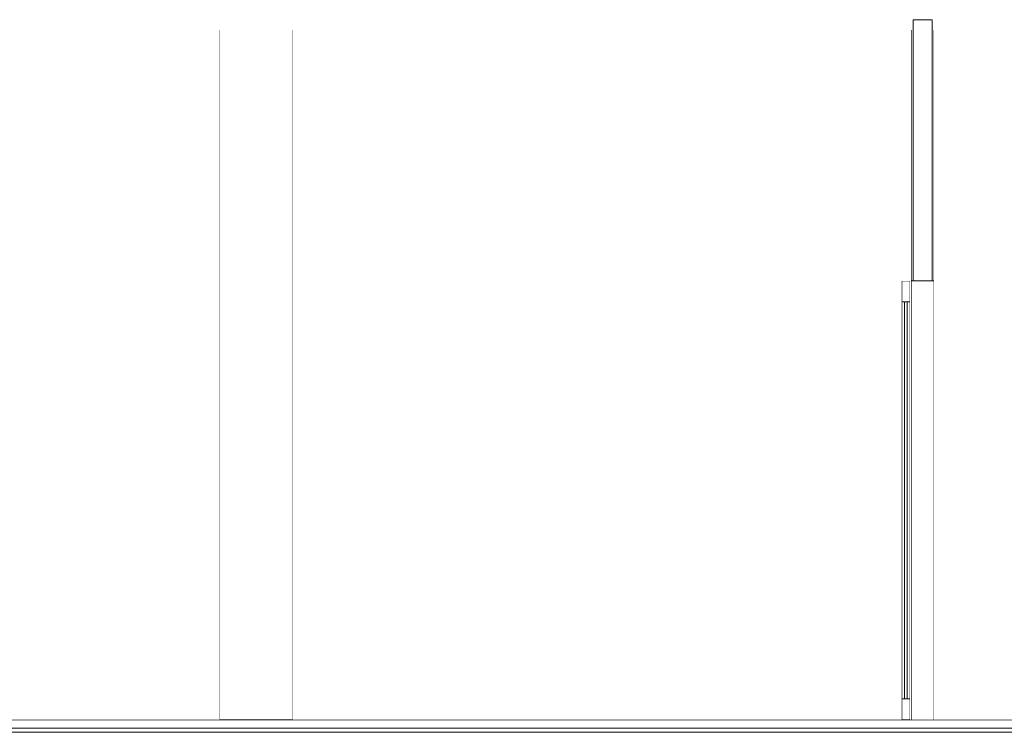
# Model space of a CAD drawing. Header units: millimetres. Extents: x -30280 to 309309, y -17460 to 4378.
# Tile 709 of 1056: x 241952 to 246664, y -9870 to -6460. Entities that reach past the tile are written whole.
import ezdxf

# ---------------------------------------------------------------- set-up
doc = ezdxf.new("R2010")
doc.units = ezdxf.units.MM
doc.header["$MEASUREMENT"] = 0
doc.linetypes.add('Wipeout_Contour', pattern=[1000, 0, -1000])
for name, color, linetype in [('10_ESTR_Fotjats', 7, 'Continuous'), ('10_ESTR_Pilars', 7, 'Continuous'), ('12_FAÇ_Façana', 7, 'Continuous'), ('Puertas Archicad', 7, 'Continuous')]:
    doc.layers.add(name, color=color, linetype=linetype)
for name, color, linetype, lineweight in [('10_ESTR_Fotjats_Pluma_Nº__1', 7, 'Continuous', 5), ('10_ESTR_Pilars_Pluma_Nº__88', 7, 'Continuous', 5), ('12_FAÇ_Façana_Pluma_Nº__7', 7, 'Continuous', 5), ('Puertas Archicad_Pluma_Nº__1', 7, 'Continuous', 5), ('Puertas Archicad_Pluma_Nº__47', 7, 'Continuous', 20)]:
    doc.layers.add(name, color=color, linetype=linetype, lineweight=lineweight)
doc.layers.add('Puertas Archicad_Pluma_Nº__3', color=7, linetype='Continuous', lineweight=5, true_color=0xa4a4a4)
doc.layers.add('Puertas Archicad_Pluma_Nº__43', color=7, linetype='Continuous', lineweight=5, true_color=0xa4a4a6)

# ---------------------------------------------------------------- blocks, each defined once
blk = doc.blocks.new('Elem Sección_487_6', base_point=(235890.6, -13460))
at = {"color": 254, "linetype": 'Wipeout_Contour', "lineweight": 0, "ltscale": 972903.974013}
blk.add_wipeout([(242908.5, -6510), (242908.5, -9810), (243258.5, -9810), (243258.5, -6510)], dxfattribs=at).dxf.layer = '10_ESTR_Pilars'
at = {"layer": '10_ESTR_Pilars_Pluma_Nº__88', "color": 7, "linetype": 'Continuous', "lineweight": 5}
for p, q in [((242908.5, -9810), (242908.5, -6510)), ((243258.5, -9810), (243258.5, -6510))]:
    blk.add_line(p, q, dxfattribs=at)
blk = doc.blocks.new('Elem Sección_495_6', base_point=(235890.6, -13460))
at = {"layer": '10_ESTR_Fotjats_Pluma_Nº__1', "color": 7, "linetype": 'Continuous', "lineweight": 5}
for p, q in [((260735.6, -9850), (227981.8, -9850)), ((260735.6, -9870), (227981.8, -9870))]:
    blk.add_line(p, q, dxfattribs=at)
at = {"layer": '10_ESTR_Fotjats_Pluma_Nº__1', "color": 7, "linetype": 'Continuous', "lineweight": 5, "flags": 128}
blk.add_lwpolyline([(260735.6, -9810), (259818.3, -9810), (259778.3, -9810), (251651.7, -9810), (251611.7, -9810), (246213.5, -9810), (246173.5, -9810), (239684.5, -9810), (239644.5, -9810), (239528.9, -9810)], dxfattribs=at)
blk = doc.blocks.new('Elem Sección_509_6', base_point=(235890.6, -13460))
at = {"layer": '12_FAÇ_Façana_Pluma_Nº__7', "color": 7, "linetype": 'Continuous', "lineweight": 5}
blk.add_line((246318.5, -6460), (246228.5, -6460), dxfattribs=at)
at = {"color": 254, "linetype": 'Wipeout_Contour', "lineweight": 0, "ltscale": 1478663.469153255}
blk.add_wipeout([(246218.5, -7710), (246218.5, -9810), (246228.5, -9810), (246318.5, -9810), (246328.5, -9810), (246328.5, -7710)], dxfattribs=at).dxf.layer = '12_FAÇ_Façana'
at = {"layer": '12_FAÇ_Façana_Pluma_Nº__7', "color": 7, "linetype": 'Continuous', "lineweight": 5}
for p, q in [((246218.5, -6510), (246218.5, -7710)), ((246328.5, -6510), (246328.5, -7710))]:
    blk.add_line(p, q, dxfattribs=at)
at = {"layer": '12_FAÇ_Façana_Pluma_Nº__7', "color": 7, "linetype": 'Continuous', "lineweight": 5, "flags": 128}
for points in [[(246228.5, -6460), (246228.5, -6510), (246228.5, -7710)], [(246318.5, -6460), (246318.5, -6510), (246318.5, -7710)], [(246328.5, -7710), (246318.5, -7710), (246228.5, -7710), (246218.5, -7710)]]:
    blk.add_lwpolyline(points, dxfattribs=at)
blk = doc.blocks.new('Elem Sección_510_6', base_point=(235890.6, -13460))
at = {"layer": 'Puertas Archicad_Pluma_Nº__1', "color": 7, "linetype": 'Continuous', "lineweight": 5}
blk.add_line((246213.5, -7710), (246173.5, -7710), dxfattribs=at)
at = {"layer": 'Puertas Archicad_Pluma_Nº__47', "color": 7, "linetype": 'Continuous', "lineweight": 20}
blk.add_line((246328.5, -7710), (246328.5, -9810), dxfattribs=at)
at = {"color": 254, "linetype": 'Wipeout_Contour', "lineweight": 0, "ltscale": 985404.436935}
blk.add_wipeout([(246173.5, -9710), (246213.5, -9710), (246213.5, -7810), (246173.5, -7810)], dxfattribs=at).dxf.layer = 'Puertas Archicad'
at = {"layer": 'Puertas Archicad_Pluma_Nº__1', "color": 7, "linetype": 'Continuous', "lineweight": 5}
for p, q in [((246173.5, -7710), (246173.5, -7810)), ((246213.5, -7710), (246213.5, -7810)), ((246213.5, -7810), (246173.5, -7810)), ((246173.5, -9710), (246173.5, -9810)), ((246213.5, -9710), (246173.5, -9710)), ((246213.5, -9710), (246213.5, -9810))]:
    blk.add_line(p, q, dxfattribs=at)
at = {"layer": 'Puertas Archicad_Pluma_Nº__3', "color": 253, "linetype": 'Continuous', "lineweight": 5, "true_color": 0xa4a4a4}
for p, q in [((246173.5, -9710), (246173.5, -7810)), ((246213.5, -9710), (246213.5, -7810)), ((246173.4, -8760), (246173.4, -8725)), ((246173.4, -8760), (246173.4, -8795)), ((246213.6, -8760), (246213.6, -8725)), ((246213.6, -8760), (246213.6, -8795))]:
    blk.add_line(p, q, dxfattribs=at)
at = {"layer": 'Puertas Archicad_Pluma_Nº__43', "color": 253, "linetype": 'Continuous', "lineweight": 5, "true_color": 0xa4a4a6}
for p, q in [((246187.5, -7810), (246187.5, -9710)), ((246199.5, -9710), (246199.5, -7810))]:
    blk.add_line(p, q, dxfattribs=at)
at = {"layer": 'Puertas Archicad_Pluma_Nº__47', "color": 7, "linetype": 'Continuous', "lineweight": 20}
blk.add_line((246218.5, -9810), (246218.5, -7710), dxfattribs=at)
blk = doc.blocks.new('Elem Sección_517_6', base_point=(235890.6, -13460))
at = {"color": 254, "linetype": 'Wipeout_Contour', "lineweight": 0, "ltscale": 1995993.937374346}
blk.add_wipeout([(246328.5, -9810), (248891.1, -9810), (248891.1, -7710), (250691.1, -7710), (250691.1, -9810), (251496.7, -9810), (251496.7, -6510), (246328.5, -6510)], dxfattribs=at).dxf.layer = '12_FAÇ_Façana'
blk = doc.blocks.new('Elem Sección_520_6', base_point=(235890.6, -13460))
at = {"color": 254, "linetype": 'Wipeout_Contour', "lineweight": 0, "ltscale": 2404563.913676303}
blk.add_wipeout([(239639.5, -9810), (239644.5, -9810), (239644.5, -7810), (239644.5, -7710), (239684.5, -7710), (239684.5, -7810), (239684.5, -9810), (242908.5, -9810), (242908.5, -6510), (239639.5, -6510)], dxfattribs=at).dxf.layer = '12_FAÇ_Façana'
at = {"color": 254, "linetype": 'Wipeout_Contour', "lineweight": 0, "ltscale": 2457693.09656181}
blk.add_wipeout([(246218.5, -6510), (243258.5, -6510), (243258.5, -9810), (246173.5, -9810), (246173.5, -9710), (246173.5, -7710), (246213.5, -7710), (246213.5, -9710), (246213.5, -9810), (246218.5, -9810)], dxfattribs=at).dxf.layer = '12_FAÇ_Façana'

msp = doc.modelspace()

# ---------------------------------------------------------------- block references
at = {"layer": '10_ESTR_Pilars', "lineweight": 0}
msp.add_blockref('Elem Sección_487_6', (235890.6, -13460), dxfattribs=at)

# ---------------------------------------------------------------- next in the draw order: block references
at = {"layer": '10_ESTR_Fotjats', "lineweight": 0}
msp.add_blockref('Elem Sección_495_6', (235890.6, -13460), dxfattribs=at)

# ---------------------------------------------------------------- next in the draw order: block references
at = {"layer": '12_FAÇ_Façana', "lineweight": 0}
msp.add_blockref('Elem Sección_509_6', (235890.6, -13460), dxfattribs=at)

# ---------------------------------------------------------------- next in the draw order: block references
at = {"layer": 'Puertas Archicad', "lineweight": 0}
msp.add_blockref('Elem Sección_510_6', (235890.6, -13460), dxfattribs=at)

# ---------------------------------------------------------------- next in the draw order: block references
at = {"layer": '12_FAÇ_Façana', "lineweight": 0}
for name in ['Elem Sección_520_6', 'Elem Sección_517_6']:
    msp.add_blockref(name, (235890.6, -13460), dxfattribs=at)

doc.saveas('drawing.dxf')
